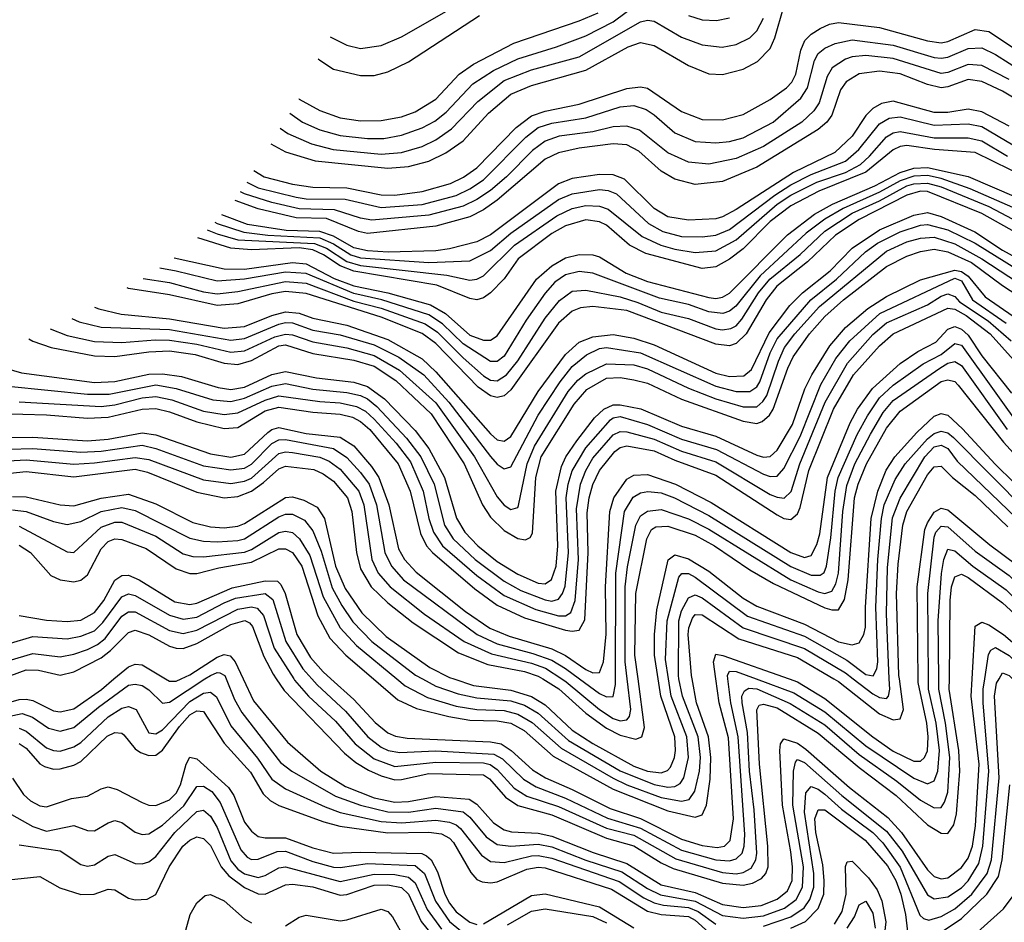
# Model space of a CAD drawing. Header units: inches. Extents: x 990535 to 1117859, y 769386 to 892122.
# Tile 273 of 656: x 1022511 to 1025395, y 879288 to 881930. Entities that reach past the tile are written whole.
import ezdxf

# ---------------------------------------------------------------- set-up
doc = ezdxf.new("R2010")
doc.units = ezdxf.units.IN
doc.header["$MEASUREMENT"] = 0
doc.layers.add('B0827', color=7, linetype='Continuous')
doc.layers.add('B0828', color=7, linetype='Continuous')

msp = doc.modelspace()

# ---------------------------------------------------------------- linework, layer by layer
at = {"layer": 'B0827', "color": 5}
for points, elevation in [([(1022241.9, 880000), (1022244.7, 879990), (1022270.3, 879950.3), (1022291.9, 879931.9), (1022330, 879913), (1022370, 879905.6), (1022393.4, 879906.6), (1022510, 879939.3), (1022530, 879941.1), (1022550, 879937.1), (1022610, 879907), (1022630, 879903.2), (1022670, 879912.1), (1022750.5, 879969.5), (1022787.1, 880000)], 3780), ([(1022390, 879871.3), (1022518.3, 879898.3), (1022548.5, 879888.5), (1022596, 879856), (1022630, 879846.9), (1022670, 879857.8), (1022742.4, 879917.6), (1022830, 879981.3), (1022850, 879985.1), (1022870, 879981.2), (1022890, 879968.4), (1022930, 879928.7), (1022950, 879932.4), (1023053.9, 880000)], 3760), ([(1022938.7, 880000), (1022950, 879993.2), (1022970, 879993.5), (1022984.2, 880000)], 3780), ([(1023115.8, 880000), (1023140.2, 879940.2), (1023161.7, 879901.7), (1023275.5, 879755.5), (1023308.5, 879730), (1023436.6, 879656.6), (1023509.5, 879630), (1023590, 879611), (1023650, 879609.6), (1023730, 879622.1), (1023810, 879610.9), (1023830, 879595.4), (1023878.1, 879538.1), (1023910, 879515.2), (1023950, 879510), (1024030, 879516.4), (1024070, 879508.7), (1024170, 879469.1), (1024275.2, 879435.2), (1024350, 879386.4), (1024388, 879368), (1024489.8, 879349.8), (1024570, 879307.3), (1024630, 879299.3), (1024690, 879306.7), (1024751.1, 879328.9), (1024785.6, 879354.4), (1024804.4, 879390), (1024807.2, 879450), (1024776.3, 879630), (1024778.1, 879730), (1024783.3, 879756.7), (1024790, 879764.1), (1024810, 879755.2), (1024919.1, 879659.1), (1025050, 879554.8), (1025095.8, 879495.8), (1025170, 879367.7), (1025190, 879355.8), (1025230, 879362.4), (1025270, 879388.8), (1025290, 879409.2), (1025320.7, 879459.3), (1025332.8, 879510), (1025350.4, 879730), (1025333.2, 879930), (1025333.5, 879970), (1025338.1, 880000)], 3760), ([(1023165.7, 880000), (1023196.1, 879936.1), (1023295.3, 879815.3), (1023393.2, 879730), (1023465.5, 879685.5), (1023550, 879651.8), (1023610, 879639.1), (1023650, 879640.8), (1023730, 879656.3), (1023827.6, 879647.6), (1023850, 879633.2), (1023899.2, 879579.2), (1023930, 879558.4), (1023952.3, 879552.3), (1024030, 879548.4), (1024070, 879539.9), (1024191.5, 879491.5), (1024290, 879459.7), (1024390, 879397.3), (1024490, 879375.2), (1024570, 879339.5), (1024630, 879330.7), (1024682.8, 879337.2), (1024730, 879355.2), (1024760.1, 879379.9), (1024773.7, 879410), (1024775.1, 879450), (1024770, 879493.5), (1024745.2, 879630), (1024737.6, 879790), (1024739.4, 879810), (1024750, 879824.7), (1024790, 879811.8), (1024814.3, 879794.3), (1024942.2, 879682.2), (1025054.1, 879594.1), (1025094.7, 879550), (1025170, 879441), (1025190, 879422.1), (1025210, 879414.4), (1025230, 879417.3), (1025270, 879447.8), (1025290, 879474.9), (1025302.3, 879510), (1025311.1, 879570), (1025321.4, 879750), (1025298.6, 879950), (1025301.4, 880000)], 3780), ([(1023262.8, 880000), (1023286.1, 879966.1), (1023462.8, 879782.8), (1023495.6, 879755.6), (1023532.8, 879732.8), (1023570, 879716), (1023610, 879705), (1023630, 879705.1), (1023710, 879722.7), (1023870, 879719.4), (1023887.5, 879707.5), (1023934.3, 879654.3), (1023970, 879629.2), (1024070, 879601.7), (1024230, 879533.9), (1024310, 879511.7), (1024390, 879461.7), (1024425.5, 879445.5), (1024570, 879402.3), (1024630, 879395.8), (1024657.9, 879402.1), (1024684.2, 879415.8), (1024697.2, 879430), (1024703.7, 879450), (1024702.5, 879510), (1024678, 879750), (1024670.5, 879909.5), (1024677.3, 879922.7), (1024690, 879926.1), (1024730, 879915.5), (1024850, 879841.1), (1024970, 879740.8), (1025079.1, 879659.1), (1025170, 879573.3), (1025210, 879548), (1025230, 879547.8), (1025247.2, 879572.8), (1025255.1, 879604.9), (1025264.9, 879730), (1025262.3, 879790), (1025234.3, 879970), (1025234.5, 880000)], 3820), ([(1023314.1, 880000), (1023316.4, 879996.4), (1023357.4, 879950), (1023436.1, 879876.1), (1023493.8, 879810), (1023550, 879766.2), (1023610, 879744), (1023730, 879756.4), (1023870, 879753.9), (1023889.3, 879749.3), (1023910, 879734.4), (1023960.1, 879680.1), (1023996.8, 879656.8), (1024090, 879626.5), (1024230, 879563.1), (1024310, 879542.5), (1024433.2, 879473.2), (1024570, 879433.8), (1024610, 879429.9), (1024630, 879433.2), (1024653.8, 879446.2), (1024667.9, 879470), (1024670.3, 879490), (1024662.9, 879617.1), (1024648.7, 879730), (1024643.5, 879843.5), (1024627.4, 879930), (1024626.9, 879950), (1024634.4, 879965.6), (1024647.2, 879972.8), (1024670, 879970.6), (1024768.3, 879928.3), (1024870, 879865.2), (1024970, 879779), (1025080.6, 879700.6), (1025150, 879645.3), (1025190, 879622.8), (1025210, 879623.9), (1025220.6, 879639.4), (1025230, 879668.1), (1025236.2, 879770), (1025223.5, 879870), (1025203.5, 879970), (1025203.2, 880000)], 3840), ([(1023366.9, 880000), (1023382.4, 879982.4), (1023465.8, 879905.8), (1023530.7, 879830.7), (1023570, 879800.5), (1023590.9, 879790.9), (1023625, 879785), (1023730, 879789.4), (1023899.9, 879779.9), (1023925.7, 879765.7), (1023986.6, 879706.6), (1024024.2, 879684.2), (1024110, 879651.4), (1024232.8, 879592.8), (1024330, 879563.2), (1024450, 879498.3), (1024550, 879470.2), (1024590, 879467.2), (1024610, 879473), (1024627.6, 879490), (1024633.5, 879510), (1024635.3, 879544.7), (1024615.8, 879830), (1024594.1, 879930), (1024585.4, 880000)], 3860), ([(1023423.1, 880000), (1023490, 879939.9), (1023552.1, 879872.1), (1023590, 879841.8), (1023612.3, 879832.3), (1023646.4, 879826.4), (1023890, 879815.5), (1023921.5, 879810), (1023950.7, 879790.7), (1024013.6, 879733.6), (1024051.3, 879710), (1024130, 879676.2), (1024240.5, 879620.5), (1024330, 879591.1), (1024450, 879531.1), (1024510, 879512.3), (1024553.9, 879506.1), (1024575.5, 879510), (1024592.6, 879527.4), (1024602.1, 879590), (1024587.7, 879827.7), (1024560, 879930), (1024550.4, 880000)], 3880), ([(1023548, 880000), (1023619.1, 879939.1), (1023673.2, 879913.2), (1023768.4, 879890), (1023830, 879879.1), (1023910, 879877.1), (1023950.3, 879870.3), (1023988.6, 879848.6), (1024074.1, 879774.1), (1024250, 879677.7), (1024410, 879613.7), (1024490, 879595.7), (1024510, 879602.2), (1024523.4, 879630), (1024533.9, 879706.1), (1024535.7, 879770), (1024529.2, 879830), (1024493.4, 879930), (1024480.6, 880000)], 3920), ([(1023616, 880000), (1023640.1, 879980.1), (1023705.9, 879945.9), (1023790, 879920.7), (1023850, 879910.4), (1023930, 879907.3), (1023970, 879897.2), (1024012.1, 879872.1), (1024096.9, 879796.9), (1024249.7, 879709.7), (1024290, 879689.9), (1024390, 879653.2), (1024450, 879641.7), (1024472.5, 879647.5), (1024488.7, 879671.3), (1024502.2, 879730), (1024505.1, 879770), (1024498.5, 879830), (1024452.4, 879950), (1024442.5, 880000)], 3940), ([(1023691, 880000), (1023730, 879978.8), (1023796, 879956), (1023850, 879944.4), (1023950, 879936), (1023990, 879923.4), (1024030, 879899.7), (1024119.3, 879819.3), (1024270, 879731.2), (1024370, 879691.2), (1024410, 879683.1), (1024430, 879684.9), (1024445.8, 879694.2), (1024456.4, 879710), (1024470.5, 879770), (1024465.7, 879830), (1024419.9, 879950), (1024412, 880000)], 3960), ([(1023782.5, 880000), (1023841, 879981), (1023950, 879967.2), (1024010, 879948.8), (1024050, 879924.4), (1024130, 879849.8), (1024190.5, 879810.5), (1024310, 879744.7), (1024349.9, 879730.1), (1024390, 879725.4), (1024408.4, 879731.6), (1024417.9, 879742.1), (1024429.7, 879770), (1024432.6, 879790), (1024430, 879830), (1024389.4, 879950), (1024381.5, 880000)], 3980), ([(1024043.3, 880000), (1024090.8, 879970.8), (1024170, 879899.4), (1024230, 879856), (1024270, 879834.9), (1024316.1, 879823.9), (1024333.6, 879830), (1024341.9, 879858.1), (1024322.5, 880000)], 4020), ([(1024099.3, 880000), (1024111.9, 879991.9), (1024210, 879910.7), (1024250, 879884.6), (1024270, 879877.1), (1024290, 879880.3), (1024297.2, 879890), (1024301.3, 879910), (1024290.9, 880000)], 4040), ([(1024151.5, 880000), (1024210, 879956.9), (1024230, 879947.4), (1024250, 879948.2), (1024256.4, 879983.6), (1024256.5, 880000)], 4060), ([(1024668.8, 880000), (1024779.3, 879959.3), (1024870, 879903.5), (1024990, 879803.8), (1025130, 879709.6), (1025170, 879693.2), (1025190, 879701.4), (1025200.4, 879730), (1025205.2, 879790), (1025196.1, 879870), (1025173.6, 879970), (1025173.3, 880000)], 3860), ([(1024690, 879276.7), (1024770, 879303.2), (1024808.7, 879330), (1024825.8, 879354.2), (1024837, 879390), (1024837.7, 879430), (1024810.1, 879609.9), (1024813.9, 879666.1), (1024830, 879685.5), (1024850, 879677.6), (1024870, 879662.3), (1024918.4, 879618.4), (1025010, 879550.2), (1025039.9, 879519.9), (1025090, 879448.5), (1025148.2, 879308.2), (1025159.1, 879299.1), (1025174.2, 879294.2), (1025210, 879304.3), (1025250, 879327.3), (1025300.5, 879370), (1025345.2, 879430), (1025358.1, 879470), (1025380.7, 879710), (1025366.6, 879950), (1025372.9, 879987.1), (1025380.1, 880000)], 3740), ([(1024765.4, 880000), (1024790, 879991.3), (1024870, 879942.5), (1025009.8, 879830), (1025070, 879788.6), (1025130, 879759.2), (1025150, 879758.8), (1025161.6, 879770), (1025170.1, 879789.9), (1025172.3, 879830), (1025168.5, 879870), (1025142.6, 879990), (1025142.6, 880000)], 3880), ([(1024896.4, 880000), (1024910, 879992), (1025030, 879898.2), (1025070, 879879.9), (1025090, 879883.4), (1025099.9, 879910), (1025088, 880000)], 3920), ([(1024953, 880000), (1025010, 879956.3), (1025030, 879945.2), (1025050, 879942.7), (1025055.9, 879950), (1025059.8, 879970), (1025058.5, 880000)], 3940), ([(1022510, 879856), (1022530, 879847.5), (1022590, 879797.9), (1022610, 879790.4), (1022630, 879788.9), (1022670, 879801), (1022690, 879813.7), (1022770, 879889.2), (1022810, 879914.7), (1022830, 879918.8), (1022852.3, 879910), (1022890, 879842), (1022910, 879838.8), (1022930, 879851), (1023010, 879934), (1023050, 879958.2), (1023070, 879961.4), (1023087.3, 879947.3), (1023130, 879862.2), (1023208.1, 879768.1), (1023250, 879706.9), (1023290, 879678.4), (1023405.7, 879625.7), (1023450, 879609), (1023570, 879582.2), (1023630, 879578.4), (1023730, 879586.9), (1023770, 879580.5), (1023790, 879573.1), (1023802.4, 879562.4), (1023863.7, 879483.7), (1023890, 879465.1), (1023930, 879463), (1024010, 879482.3), (1024030, 879483.3), (1024070, 879475.7), (1024267.1, 879407.1), (1024339.1, 879359.1), (1024370, 879344.3), (1024397.5, 879337.5), (1024470, 879330.9), (1024499, 879319), (1024550, 879282.5)], 3740), ([(1022510, 879811.2), (1022530, 879797.5), (1022570, 879751.9), (1022583.6, 879743.6), (1022610, 879735.9), (1022630, 879736.5), (1022670, 879747.1), (1022690, 879758.7), (1022767.9, 879832.1), (1022790, 879843), (1022810, 879841.2), (1022816.4, 879836.4), (1022850, 879795.7), (1022865, 879785), (1022890, 879775.7), (1022910, 879776.7), (1022930, 879791.3), (1022979.2, 879860.8), (1023010, 879894.9), (1023030, 879906.3), (1023050, 879904.5), (1023110, 879811.6), (1023186.9, 879726.9), (1023224.1, 879664.1), (1023244.5, 879644.5), (1023270, 879629.2), (1023401.7, 879581.7), (1023449.2, 879569.2), (1023590, 879549), (1023710, 879551.3), (1023746.6, 879546.6), (1023770, 879533.9), (1023781.5, 879521.5), (1023832.9, 879432.9), (1023850, 879413.3), (1023865.6, 879405.6), (1023890, 879402.9), (1023910, 879406.5), (1023997, 879443), (1024030, 879448.6), (1024050, 879446.7), (1024244.5, 879384.5), (1024350, 879320.4), (1024390, 879310), (1024470, 879304.5), (1024490, 879294), (1024530, 879258.2)], 3720), ([(1022490, 879709), (1022522, 879662), (1022543, 879643), (1022570, 879628.3), (1022590, 879625.1), (1022662.7, 879650), (1022710, 879656.4), (1022750, 879678.7), (1022770, 879684), (1022796.4, 879676.4), (1022870, 879637.9), (1022890, 879630.6), (1022910, 879629.7), (1022950, 879646), (1022970, 879665.3), (1022982.3, 879690), (1022998.6, 879750), (1023010, 879771.1), (1023030, 879765.6), (1023122.6, 879682.6), (1023138.4, 879658.4), (1023170, 879580.7), (1023190, 879554.5), (1023210, 879539), (1023230, 879534.8), (1023290, 879535.3), (1023370, 879505.3), (1023430, 879490), (1023510, 879493.1), (1023688.8, 879488.8), (1023702.6, 879482.6), (1023716.9, 879470), (1023735.2, 879435.2), (1023756.2, 879370), (1023770, 879343.9), (1023790, 879318.4), (1023830, 879287.8), (1023850, 879281.4)], 3680), ([(1022433.1, 879633.1), (1022550, 879568.2), (1022590, 879554.4), (1022670, 879571.1), (1022710, 879556.4), (1022730, 879555), (1022770, 879578.8), (1022790, 879585.1), (1022810, 879580.1), (1022850, 879551.5), (1022870, 879544.9), (1022890, 879547), (1022930, 879571.9), (1022991.6, 879628.4), (1023030, 879685.2), (1023050, 879686.5), (1023074.4, 879670), (1023098.1, 879638.1), (1023159.5, 879499.5), (1023177.9, 879477.9), (1023190, 879471.4), (1023210, 879472.7), (1023265.2, 879494.8), (1023290, 879496.2), (1023370, 879466), (1023430, 879449.2), (1023450, 879447.8), (1023530, 879459.9), (1023670, 879454.1), (1023697.4, 879430), (1023729.4, 879349.4), (1023770, 879290.1), (1023830, 879240.7)], 3660), ([(1025190, 879244.9), (1025270, 879298.8), (1025344.1, 879370), (1025378, 879422), (1025389.4, 879470), (1025411.7, 879690)], 3720), ([(1022510, 879514.6), (1022630, 879496.7), (1022690, 879456.9), (1022710, 879452), (1022730, 879455.7), (1022770, 879480.8), (1022790, 879485.8), (1022850, 879459.4), (1022870, 879458.3), (1022890, 879464.4), (1022910, 879480.1), (1022965.3, 879550), (1023030, 879612.3), (1023050, 879616.1), (1023070, 879597.8), (1023090, 879564.8), (1023130, 879467.9), (1023150, 879443), (1023170, 879429.2), (1023210, 879418.9), (1023230, 879424.8), (1023270, 879447.2), (1023290, 879449.5), (1023450, 879407.2), (1023550, 879428.9), (1023610, 879427.1), (1023650, 879419.7), (1023670, 879403.3), (1023704.9, 879324.9), (1023747, 879267)], 3640), ([(1024770, 879270.5), (1024812.7, 879290), (1024850, 879328.3), (1024866.4, 879370), (1024868.2, 879410), (1024863.8, 879456.2), (1024843.1, 879550), (1024840.1, 879590), (1024850, 879616.8), (1024870, 879616.5), (1024987.6, 879527.7), (1025053.2, 879453.2), (1025077.7, 879410), (1025092.6, 879370), (1025106.3, 879310), (1025114.8, 879234.8)], 3720), ([(1022470, 879410.6), (1022570, 879421.7), (1022628.9, 879388.9), (1022690, 879368.6), (1022729.6, 879370.4), (1022770, 879384.3), (1022790, 879382.5), (1022830, 879357.9), (1022850, 879353.4), (1022884.4, 879355.6), (1022910, 879368.8), (1022949.4, 879450), (1022989.6, 879510), (1023010, 879528.4), (1023030, 879537.5), (1023050, 879532.6), (1023070, 879512.6), (1023101.7, 879450), (1023123.7, 879423.7), (1023170, 879389), (1023210, 879370.5), (1023230.8, 879370), (1023290, 879396.8), (1023310, 879399.6), (1023370, 879391.3), (1023450, 879367.3), (1023470, 879368.9), (1023550, 879396), (1023590, 879397.5), (1023629.7, 879389.7), (1023649.7, 879369.7), (1023687.1, 879290), (1023724.1, 879244.1)], 3620), ([(1024898.2, 879281.8), (1024920.7, 879319.3), (1024931.9, 879370), (1024930, 879450.7), (1024935.5, 879464.5), (1024950, 879466.4), (1024997.5, 879417.5), (1025022.8, 879382.8), (1025036.4, 879350), (1025048.6, 879288.6), (1025041.8, 879230)], 3680), ([(1022977.6, 879190), (1023011.1, 879310), (1023030, 879344.4), (1023054.4, 879365.6), (1023070, 879368.7), (1023110, 879350.8), (1023170, 879298.2), (1023190, 879286.2)], 3580), ([(1023870, 879283.2), (1024010, 879366.4), (1024050, 879371.3), (1024210, 879332.7), (1024310, 879271.7)], 3680), ([(1025290, 879234.2), (1025393, 879327), (1025435.9, 879384.1)], 3680), ([(1024935.1, 879270), (1024956.4, 879303.6), (1024970, 879338.9), (1024990, 879349.4), (1025010, 879314.3), (1025017, 879270)], 3660), ([(1023290, 879276.9), (1023330, 879302.8), (1023350, 879308.8), (1023450, 879291.9), (1023470, 879294.5), (1023570, 879325.9), (1023590, 879319.4), (1023603.4, 879303.4), (1023639.4, 879239.4)], 3580), ([(1023940.3, 879279.7), (1024010, 879319.9), (1024050, 879326.9), (1024190, 879304.3), (1024230, 879285.8)], 3660)]:
    msp.add_lwpolyline(points, dxfattribs=dict(at, elevation=elevation))
at = {"layer": 'B0828', "color": 5}
for points, elevation in [([(1023302.2, 881656.4), (1023339.4, 881630), (1023390, 881607.1), (1023450, 881591), (1023530, 881581.7), (1023577.9, 881582.1), (1023630, 881591.4), (1023690, 881612.7), (1023727.1, 881632.9), (1023760.7, 881659.3), (1023838.3, 881741.7), (1023898.7, 881781.3), (1023970, 881815.6), (1024083.4, 881850), (1024170, 881882.1), (1024250, 881923.1), (1024330, 881982.8)], 4660), ([(1023420.5, 881879.4), (1023470, 881855.1), (1023510, 881845.3), (1023570, 881854.3), (1023630, 881879.4), (1023830, 881994.6)], 4740), ([(1023246.5, 881566.8), (1023290, 881542.6), (1023376.6, 881516.6), (1023590, 881494.9), (1023650, 881499.9), (1023710, 881515.8), (1023759.8, 881540.2), (1023810, 881575), (1023884.1, 881655.9), (1023950, 881711.9), (1024010, 881736.9), (1024170, 881782), (1024293.3, 881850), (1024330, 881862.9), (1024370, 881854.2), (1024470, 881795.3), (1024530, 881771.2), (1024570, 881769.7), (1024630, 881785.3), (1024672.6, 881807.4), (1024710, 881845.1), (1024723.4, 881876.6), (1024750, 881968.4)], 4620), ([(1023274.6, 881612), (1023296.7, 881596.7), (1023366, 881566), (1023429.5, 881549.5), (1023570, 881535.6), (1023630, 881540.9), (1023690, 881558.2), (1023730, 881577.9), (1023776.3, 881610), (1023853, 881690), (1023930, 881751.3), (1024010, 881783.4), (1024150, 881821.3), (1024330, 881923.1), (1024350, 881928.1), (1024370, 881925.7), (1024450, 881878.4), (1024510, 881856.2), (1024569.3, 881849.3), (1024610, 881856.8), (1024650, 881876.9), (1024670, 881897), (1024690, 881933.8)], 4640), ([(1023328.6, 881698.7), (1023330, 881697.4), (1023390, 881663.7), (1023450, 881642.6), (1023510, 881634), (1023570, 881634.7), (1023630, 881645.6), (1023670, 881659.6), (1023730, 881696.6), (1023798.7, 881770), (1023840.2, 881799.8), (1023958.7, 881861.3), (1024150, 881926), (1024205.7, 881950)], 4680), ([(1023385.7, 881815.2), (1023390, 881811.3), (1023430, 881785.3), (1023510, 881765.9), (1023550, 881766.7), (1023590, 881776.6), (1023650, 881806.4), (1023858.1, 881941.9)], 4720), ([(1024470, 881941.9), (1024510, 881929.3), (1024552.5, 881927.5), (1024590, 881934.7)], 4660), ([(1023197.4, 881488), (1023227.5, 881470), (1023310, 881448.2), (1023370, 881439.6), (1023470, 881437.8), (1023570, 881416.9), (1023610, 881416.5), (1023690, 881426.4), (1023773.3, 881450), (1023811, 881469), (1023850, 881496), (1023965.7, 881614.3), (1024010, 881648.2), (1024050, 881662.2), (1024150, 881682), (1024290, 881728.6), (1024330, 881733.3), (1024350, 881729.2), (1024450, 881660.6), (1024510, 881637.7), (1024570, 881636.5), (1024630, 881652.2), (1024710, 881696.4), (1024757, 881730), (1024772.7, 881747.3), (1024784.5, 881770), (1024799.7, 881840.3), (1024811.3, 881868.7), (1024830, 881887.6), (1024856, 881904), (1024883.5, 881916.5), (1024910, 881921.1), (1025030, 881906.7), (1025170, 881868.1), (1025210, 881862), (1025230, 881865.4), (1025310, 881901.4), (1025350, 881895.4), (1025490, 881802.8)], 4580), ([(1023176.5, 881454.5), (1023210, 881437.6), (1023321.4, 881410), (1023350, 881405.8), (1023464.6, 881404.6), (1023570, 881379.9), (1023690, 881389), (1023790, 881415.2), (1023830, 881434.5), (1023870, 881460.9), (1023993.8, 881586.2), (1024030, 881613.7), (1024070, 881626.9), (1024170, 881642), (1024270, 881675.1), (1024310, 881678.7), (1024346.7, 881666.7), (1024370, 881651.5), (1024430, 881598.2), (1024490, 881573.1), (1024550, 881568.8), (1024590, 881573.4), (1024630, 881584.2), (1024718.1, 881630), (1024799.7, 881700.3), (1024819.3, 881730), (1024839.4, 881810), (1024850, 881830.9), (1024870, 881846), (1024900.3, 881859.7), (1024950, 881870.3), (1025070, 881855.6), (1025190, 881819.4), (1025210, 881817.3), (1025230, 881820.5), (1025290, 881845), (1025330, 881846.9), (1025370, 881828.2), (1025490, 881752.1)], 4560), ([(1025410, 881754.5), (1025330, 881795.4), (1025290, 881798.4), (1025230, 881775), (1025210, 881772.1), (1025070, 881816.2), (1024990, 881824.9), (1024950, 881821.2), (1024930, 881814.3), (1024891.5, 881788.5), (1024876.8, 881763.2), (1024853.4, 881686.6), (1024837, 881663), (1024802.2, 881630), (1024690, 881558.1), (1024610, 881523.5), (1024530, 881506.8), (1024470, 881512.4), (1024410, 881539.6), (1024326.8, 881606.8), (1024290, 881618.5), (1024250, 881616.4), (1024190, 881601.3), (1024091.3, 881588.7), (1024050, 881574.2), (1024013.2, 881546.8), (1023937.1, 881470), (1023890.2, 881430), (1023850, 881403), (1023810, 881383.6), (1023710, 881357.1), (1023543.1, 881343.1), (1023510, 881348.9), (1023433.1, 881373.1), (1023330, 881376.4), (1023250, 881394.8), (1023170, 881419.5), (1023158.1, 881425.5)], 4540), ([(1025470, 881672.5), (1025390, 881720.3), (1025330, 881748.5), (1025290, 881754.7), (1025230, 881733.2), (1025210, 881730.4), (1025170, 881740.1), (1025090, 881771.6), (1025030, 881779.2), (1024970, 881770.9), (1024932.2, 881747.8), (1024915.7, 881724.3), (1024889.7, 881650), (1024875.3, 881630), (1024850, 881608.2), (1024670, 881497.9), (1024570, 881455.8), (1024490, 881447.3), (1024430, 881463.1), (1024390, 881486.7), (1024325.1, 881545.1), (1024290, 881563.6), (1024250, 881566.2), (1024150, 881553.8), (1024090, 881540.2), (1024050, 881521), (1023910, 881401.7), (1023870, 881372.8), (1023830, 881352.6), (1023730, 881325.4), (1023530, 881304.2), (1023504, 881310), (1023410, 881347.7), (1023321.6, 881350), (1023210, 881375.8), (1023142.2, 881400.3)], 4520), ([(1025410, 881618.4), (1025330, 881659.6), (1025290, 881667.9), (1025230, 881657.8), (1025190, 881658.5), (1025070, 881691.2), (1025035.3, 881684.7), (1025009.8, 881670.2), (1024990, 881648.9), (1024950, 881589.1), (1024899, 881541), (1024777.6, 881482.4), (1024610, 881374), (1024570, 881352.3), (1024550, 881346.4), (1024470, 881343), (1024410, 881352.8), (1024370, 881376.7), (1024282.8, 881462.8), (1024250, 881475.9), (1024210, 881476.4), (1024130, 881464.4), (1024090, 881449.1), (1023890, 881299.9), (1023850, 881279.5), (1023770, 881258.7), (1023730, 881253.3), (1023590.4, 881249.6), (1023530, 881252.8), (1023490, 881262.1), (1023430, 881295.6), (1023390, 881310.1), (1023292.3, 881312.3), (1023179, 881330), (1023103.3, 881358.1)], 4480), ([(1023082.6, 881336.6), (1023090, 881333.2), (1023167.8, 881307.8), (1023238.6, 881298.6), (1023390, 881290.8), (1023430, 881273.5), (1023481.5, 881241.5), (1023510, 881232.8), (1023710, 881218.5), (1023830, 881223.6), (1023890, 881253.7), (1023950, 881304.7), (1024090, 881403), (1024130, 881420.4), (1024210, 881433), (1024235.2, 881430), (1024259.8, 881419.8), (1024353.5, 881333.5), (1024394.8, 881310), (1024450, 881295.2), (1024510, 881294.3), (1024550, 881299.2), (1024590, 881316), (1024723.5, 881416.5), (1024770, 881446), (1024830, 881476.4), (1024930, 881515.7), (1024969.2, 881550), (1025030, 881625.1), (1025058.2, 881641.8), (1025090, 881645.3), (1025190, 881621), (1025290, 881625.1), (1025330, 881616.9), (1025490, 881522.9)], 4460), ([(1023060, 881314.3), (1023090, 881302.5), (1023150, 881285.4), (1023374.7, 881274.7), (1023410, 881261.3), (1023470, 881222.1), (1023510, 881210.5), (1023762, 881182), (1023830, 881167.1), (1023850, 881169.8), (1023870, 881179.7), (1023960.8, 881270), (1024084.3, 881355.7), (1024130, 881377.5), (1024170, 881385.9), (1024210, 881384.2), (1024235.5, 881375.5), (1024334.7, 881294.7), (1024389.6, 881269.6), (1024430, 881257.8), (1024490, 881248.1), (1024550, 881253.5), (1024610, 881285.7), (1024730, 881389.7), (1024770, 881416.2), (1024846.2, 881453.8), (1024930, 881482.8), (1024974, 881506), (1025000.8, 881530), (1025050, 881586.7), (1025070, 881598.3), (1025090, 881602.1), (1025190, 881584.1), (1025290, 881583.5), (1025330, 881574.8), (1025404.4, 881530)], 4440), ([(1025465.1, 881465.1), (1025310, 881541.3), (1025190.5, 881549.5), (1025110, 881561.4), (1025090, 881558.9), (1025070, 881548.3), (1024990, 881483), (1024852.1, 881427.9), (1024770, 881385.2), (1024710, 881338.7), (1024630, 881258.6), (1024590, 881228.3), (1024550, 881206.1), (1024510, 881201.8), (1024344.9, 881244.9), (1024297.1, 881270), (1024230, 881327.9), (1024210, 881337.8), (1024170, 881343.4), (1024110, 881326.7), (1024070, 881304.1), (1023971.7, 881230), (1023930, 881171.4), (1023890, 881130.1), (1023870, 881115.1), (1023850, 881109.7), (1023830, 881113.1), (1023732.7, 881152.7), (1023490, 881193.2), (1023450, 881209.1), (1023401.6, 881241.6), (1023370, 881255.6), (1023330, 881261.9), (1023190, 881256.3), (1023130, 881260.6), (1023033.2, 881291.4)], 4420), ([(1022964, 881232.3), (1023110, 881200.3), (1023170, 881199.4), (1023310, 881219.4), (1023350, 881214.9), (1023432.5, 881172.5), (1023490, 881150.8), (1023589.7, 881129.7), (1023715, 881095), (1023758.9, 881070), (1023830, 881006.7), (1023870, 880991.3), (1023890, 880992), (1023910, 881004.1), (1024025.2, 881170), (1024070, 881208.8), (1024110, 881232.7), (1024150, 881242.3), (1024190, 881241.6), (1024210, 881235.4), (1024288, 881188), (1024350, 881163.6), (1024530, 881116.8), (1024550, 881113.9), (1024570, 881117.2), (1024590.4, 881129.6), (1024760.5, 881299.5), (1024839.7, 881360.3), (1024892.3, 881390), (1025016.6, 881443.4), (1025090, 881482.8), (1025130, 881495.2), (1025170, 881497.3), (1025290, 881470.6), (1025430, 881410.4)], 4380), ([(1025419.9, 881379.9), (1025295, 881434.9), (1025210, 881464.9), (1025170, 881473.8), (1025130, 881471.2), (1025090, 881458.1), (1025030, 881424.9), (1024922.9, 881377.1), (1024870, 881346.1), (1024815.1, 881304.9), (1024680.3, 881179.7), (1024608.5, 881091.5), (1024590, 881076.1), (1024570.5, 881069.5), (1024530, 881074.4), (1024470, 881096.3), (1024385.5, 881114.5), (1024190, 881188.1), (1024150, 881192.8), (1024110, 881182.7), (1024078.9, 881161.1), (1024050.6, 881129.4), (1023994.8, 881050), (1023930, 880944.6), (1023910, 880929.4), (1023890, 880929.5), (1023810, 880980.7), (1023750, 881039.2), (1023710, 881065.7), (1023572.3, 881110), (1023490, 881128.3), (1023350, 881187.2), (1023290, 881191), (1023170, 881169.9), (1023090, 881164.3), (1022970, 881193.4), (1022921.3, 881202.1)], 4360), ([(1022872.7, 881172.6), (1022950, 881160.3), (1023050, 881133.2), (1023090, 881127.3), (1023150, 881134.2), (1023290, 881163.2), (1023350, 881158.4), (1023490, 881105.5), (1023570, 881085.7), (1023699, 881039), (1023734.8, 881014.8), (1023810, 880940), (1023870, 880886.9), (1023890, 880875), (1023910, 880872.9), (1023937.3, 880890), (1023970, 880931.4), (1024050, 881056.4), (1024092.6, 881107.4), (1024130, 881135.1), (1024170, 881137.8), (1024270, 881118), (1024322.1, 881102), (1024390, 881073.5), (1024470, 881055.5), (1024550, 881024.6), (1024570, 881021.6), (1024594.5, 881025.5), (1024610, 881033.3), (1024627, 881053), (1024675.4, 881130), (1024708.6, 881170), (1024797.2, 881242.8), (1024869.6, 881310.4), (1024950, 881362.9), (1025030, 881399.3), (1025110, 881443.1), (1025130.5, 881449.5), (1025170, 881451.2), (1025210, 881440.2), (1025350, 881382.6), (1025488.4, 881310)], 4340), ([(1025570, 881227.9), (1025330, 881362.4), (1025170, 881426.8), (1025150, 881427.9), (1025110, 881416.4), (1024970, 881344.6), (1024901.4, 881298.6), (1024819.3, 881220.7), (1024729.1, 881150), (1024697.9, 881110), (1024639.2, 881010), (1024610, 880981.4), (1024590, 880975.4), (1024550, 880979.8), (1024290, 881078.7), (1024190, 881090.3), (1024153.5, 881086.5), (1024130, 881076.1), (1024090, 881041.1), (1023950, 880846.2), (1023930, 880828.4), (1023910, 880823.7), (1023890, 880828.9), (1023853.8, 880853.8), (1023730, 880981.8), (1023690, 881011.4), (1023570, 881059.4), (1023350, 881128.1), (1023290, 881134), (1023250, 881127.1), (1023150, 881098.1), (1023090, 881092.8), (1022950, 881123.9), (1022830, 881143.2), (1022826.5, 881144.6)], 4320), ([(1022730.8, 881087.8), (1022742.9, 881082.9), (1022808.2, 881068.2), (1022950, 881054.5), (1023110, 881026.5), (1023170, 881031.9), (1023250, 881064.1), (1023290, 881074.8), (1023330, 881070.2), (1023370, 881055.6), (1023470, 881035.1), (1023590, 880993.4), (1023690, 880937), (1023730, 880898.7), (1023890, 880717.2), (1023910, 880700.2), (1023930, 880695.5), (1023950, 880710.1), (1024030, 880841.7), (1024110.1, 880949.9), (1024150, 880985.3), (1024190, 881001), (1024250, 881008.1), (1024310, 880997.4), (1024370, 880977.5), (1024550, 880895.2), (1024590, 880884.9), (1024632.6, 880887.4), (1024654.6, 880905.4), (1024706.7, 881013.3), (1024767.2, 881092.8), (1024804, 881130), (1024885.2, 881194.8), (1024950, 881260.9), (1025030, 881314.2), (1025130, 881357.4), (1025170, 881365), (1025210, 881353.3), (1025309.1, 881309.1), (1025390, 881255.5), (1025544.8, 881170)], 4280), ([(1022663.7, 881055.3), (1022685.5, 881045.5), (1022750, 881030), (1022950, 881022.4), (1023130, 880991.9), (1023170, 880996.6), (1023270, 881038.2), (1023290, 881043.4), (1023310, 881042), (1023370, 881021.2), (1023450, 881007.1), (1023550, 880977.8), (1023622, 880942), (1023694.6, 880890), (1023767.9, 880810), (1023890, 880651.4), (1023910, 880628.5), (1023930, 880614.5), (1023950, 880621.2), (1024030, 880772.3), (1024094.4, 880870), (1024130, 880914.5), (1024171.7, 880948.3), (1024210, 880967.1), (1024230, 880970.2), (1024330, 880954.7), (1024550, 880857.3), (1024610, 880841.3), (1024650, 880841.2), (1024670, 880855), (1024678.9, 880870), (1024710, 880954.5), (1024730, 880995.6), (1024829, 881110), (1024904.3, 881170), (1024988.6, 881250), (1025024.2, 881275.8), (1025090, 881308.4), (1025150, 881328), (1025170, 881330.2), (1025230, 881314.1), (1025310, 881275.2), (1025560.1, 881120.1)], 4260), ([(1022600.4, 881024.8), (1022650, 881004.9), (1022730, 880987.5), (1022810, 880984.4), (1022907.8, 880992.2), (1022950, 880991.3), (1023030, 880979.6), (1023130, 880956.5), (1023170, 880960.6), (1023258.5, 881001.5), (1023290, 881009.3), (1023310, 881006.9), (1023370, 880986.8), (1023470, 880968.7), (1023550, 880947.2), (1023623.9, 880903.9), (1023730, 880808.6), (1023843.8, 880650), (1023910, 880533.4), (1023930, 880508.8), (1023950, 880496.1), (1023970, 880502.2), (1023972.4, 880507.6), (1023997.6, 880630), (1024018.8, 880681.2), (1024118.2, 880841.8), (1024145.9, 880874.1), (1024170, 880893), (1024230, 880922.4), (1024310, 880919.6), (1024350, 880908.1), (1024470, 880850.9), (1024550, 880820.2), (1024630, 880796.9), (1024670, 880796.8), (1024688.4, 880811.6), (1024699.3, 880830), (1024733.6, 880930), (1024751.8, 880970), (1024781.7, 881010), (1024854.1, 881090), (1025050, 881252.6), (1025110, 881279.6), (1025150, 881290.4), (1025190, 881293.5), (1025250, 881273.8), (1025329.5, 881229.5), (1025570, 881073)], 4240), ([(1022537.7, 880995.5), (1022550, 880988.6), (1022603.2, 880970), (1022730, 880945.3), (1022790, 880944), (1022890, 880957.6), (1022950, 880959.9), (1023025.2, 880950), (1023110, 880924.2), (1023150, 880920.2), (1023190, 880931.7), (1023270, 880975.1), (1023290, 880978.1), (1023370, 880952.6), (1023490, 880932.9), (1023550, 880915.5), (1023613.3, 880873.3), (1023716.1, 880776.1), (1023813.4, 880630), (1023867.1, 880510), (1023890, 880473.3), (1023930, 880434.5), (1023970, 880410.7), (1023993.1, 880406.9), (1024006.4, 880413.6), (1024013.6, 880426.4), (1024022.9, 880590), (1024039.2, 880650), (1024135.3, 880804.7), (1024173, 880847), (1024230, 880880.2), (1024270, 880882.5), (1024310, 880875.9), (1024350, 880865.8), (1024450, 880818.5), (1024630, 880754.9), (1024670, 880747.6), (1024686.4, 880753.6), (1024707.9, 880772.1), (1024718.8, 880790), (1024761.1, 880910), (1024777.1, 880942.9), (1024824.6, 881010), (1024870, 881060.7), (1024924.6, 881110), (1025050, 881207.1), (1025110, 881237.4), (1025150, 881251.2), (1025190, 881258.2), (1025230, 881250.5), (1025299.4, 881219.4), (1025390, 881151.9), (1025550, 881047.2)], 4220), ([(1022470, 880910), (1022516.2, 880896.2), (1022730, 880867.4), (1022790, 880870.2), (1022890, 880891.8), (1022930, 880893.4), (1022984.8, 880884.8), (1023093, 880853), (1023130, 880847.1), (1023170, 880854.4), (1023250, 880891.1), (1023290, 880900.3), (1023381, 880881), (1023490, 880868.5), (1023530, 880856.4), (1023579.7, 880819.7), (1023670, 880727.2), (1023710, 880674.1), (1023755.6, 880590), (1023790.7, 880470.7), (1023815, 880430), (1023853.3, 880390), (1023910, 880343.9), (1023970, 880307.1), (1024030, 880280.7), (1024050, 880278.7), (1024069.1, 880290.9), (1024082.6, 880330), (1024087.5, 880390), (1024081.3, 880550), (1024097.9, 880622.1), (1024111.3, 880650), (1024143.3, 880696.7), (1024195.4, 880764.6), (1024222.1, 880790), (1024250, 880802.4), (1024270, 880802.8), (1024330.7, 880790.7), (1024450, 880739.4), (1024550, 880711), (1024670, 880655.4), (1024690, 880649.5), (1024710, 880651.3), (1024730, 880669.7), (1024775.2, 880744.8), (1024811.1, 880848.9), (1024831.2, 880890), (1024884.7, 880975.3), (1024930, 881028.6), (1024995.6, 881084.4), (1025050, 881119.4), (1025150, 881168.2), (1025250, 881197), (1025270, 881192.6), (1025290, 881178.8), (1025338.9, 881118.9), (1025421.7, 881061.7)], 4180), ([(1022477.3, 880857.3), (1022710, 880833.5), (1022773.6, 880833.6), (1022910, 880860.5), (1022970, 880850.1), (1023076.7, 880816.7), (1023130, 880812.5), (1023170, 880821.6), (1023250, 880857.3), (1023290, 880864.5), (1023370, 880848.2), (1023470, 880838.7), (1023510, 880829.3), (1023530, 880819.8), (1023557.3, 880797.3), (1023644.7, 880704.7), (1023686.5, 880650), (1023725.6, 880570), (1023755.9, 880450), (1023780.6, 880410), (1023845, 880350), (1023930, 880286), (1023979.3, 880259.3), (1024050, 880231.1), (1024070, 880227.9), (1024090, 880233.1), (1024101.6, 880250), (1024108.6, 880271.4), (1024118.8, 880370), (1024112.1, 880530), (1024117.8, 880570), (1024130, 880609.1), (1024170, 880676.7), (1024241.9, 880758.1), (1024250, 880764.4), (1024270, 880768.4), (1024350, 880745.1), (1024450, 880702), (1024552, 880672), (1024690, 880599.4), (1024710, 880592.4), (1024730, 880593.8), (1024750, 880615.6), (1024797.1, 880710), (1024857.7, 880862.3), (1024901.9, 880938.1), (1024942.8, 880990), (1025030.9, 881070), (1025250, 881172.9), (1025270, 881165.6), (1025302.3, 881110), (1025401.3, 881041.3)], 4160), ([(1022510, 880811.4), (1022750, 880797.7), (1022790, 880802.3), (1022870, 880822.6), (1022910, 880826.6), (1022957, 880817), (1023050, 880783.3), (1023110, 880774.3), (1023150, 880779), (1023230, 880815.8), (1023270, 880828.8), (1023390, 880812), (1023450, 880808.2), (1023497.8, 880797.8), (1023524.1, 880784.1), (1023550, 880760.2), (1023614.5, 880690), (1023655.8, 880635.8), (1023693.5, 880550), (1023710, 880470), (1023723, 880430), (1023749.3, 880389.3), (1023850, 880302.4), (1023930, 880244.2), (1024023.1, 880203.1), (1024090, 880184.2), (1024110, 880185), (1024125.5, 880194.5), (1024138.1, 880230), (1024148, 880350), (1024142.5, 880497.5), (1024154, 880570), (1024169.6, 880610), (1024190, 880645.9), (1024250, 880714.6), (1024270, 880724.3), (1024290, 880723.7), (1024370, 880702.3), (1024450, 880666.6), (1024550, 880635.5), (1024710, 880540.2), (1024730, 880531.7), (1024750.6, 880529.4), (1024771.4, 880548.6), (1024796.2, 880630), (1024870.3, 880810), (1024935.8, 880924.2), (1025010, 881007.9), (1025050, 881042), (1025170, 881094.8), (1025210, 881120.3), (1025230, 881127.6), (1025250, 881119.7), (1025264.2, 881104.2), (1025347.8, 881047.8), (1025415.5, 880990)], 4140), ([(1022450, 880777), (1022590, 880773), (1022710, 880763.6), (1022770, 880766.2), (1022870, 880789.4), (1022910, 880792), (1022950, 880781.9), (1023030, 880752.1), (1023110, 880732.6), (1023150, 880736.3), (1023230, 880784.3), (1023270, 880795.2), (1023370, 880780.6), (1023450, 880775.2), (1023486.6, 880766.6), (1023510, 880754), (1023536.5, 880730), (1023619.6, 880630), (1023654.8, 880550), (1023685.3, 880425.3), (1023703.1, 880390), (1023720, 880370), (1023844, 880264), (1023910, 880215.9), (1023990, 880179.3), (1024110, 880143.2), (1024130, 880139.6), (1024150, 880142.6), (1024166.6, 880173.4), (1024176.7, 880370), (1024173.6, 880486.4), (1024178.9, 880530), (1024190.4, 880569.6), (1024209.4, 880610), (1024254.3, 880665.7), (1024270, 880677.8), (1024290, 880682.1), (1024370, 880667.7), (1024430, 880639.9), (1024550, 880596), (1024730, 880480.7), (1024750, 880469.8), (1024770, 880466.7), (1024790, 880483.1), (1024797.9, 880502.1), (1024822.7, 880610), (1024895.1, 880790), (1024954.1, 880890), (1025030, 880975.2), (1025070, 881010.5), (1025230, 881085.5), (1025250, 881082), (1025283.9, 881063.9), (1025354, 881010), (1025456, 880896)], 4120), ([(1022425.9, 880705.9), (1022550, 880707.3), (1022710, 880697), (1022770, 880702.1), (1022870, 880720.4), (1022910, 880714.7), (1023070, 880659), (1023130, 880649.5), (1023170, 880657.8), (1023238.5, 880721.5), (1023250, 880730.4), (1023270, 880736), (1023350, 880718.2), (1023450, 880707.5), (1023490, 880681.9), (1023542, 880621.9), (1023563.4, 880590), (1023592.8, 880510), (1023621, 880381), (1023638, 880350), (1023672.5, 880312.5), (1023817.6, 880197.6), (1023888.8, 880148.8), (1023945, 880125), (1024070, 880087.9), (1024110, 880068.9), (1024170, 880027.5), (1024190, 880017.9), (1024210, 880018.7), (1024220.9, 880050), (1024229.4, 880130.6), (1024227.2, 880270), (1024239.8, 880490), (1024251.7, 880530), (1024290, 880584.5), (1024310, 880596.2), (1024350, 880598), (1024431.9, 880570), (1024536.8, 880516.8), (1024770, 880370), (1024810, 880355.7), (1024830, 880361.1), (1024846.6, 880393.4), (1024855.3, 880424.7), (1024877.7, 880590), (1024944.1, 880750), (1024965.8, 880790), (1025009.4, 880850.6), (1025090, 880923.5), (1025142, 880958), (1025194.7, 880985.3), (1025230, 881024.2), (1025250, 881031.6), (1025270, 881023.6), (1025290, 881006), (1025330, 880945.9), (1025416.3, 880836.3)], 4080), ([(1024256.5, 880000), (1024257.6, 880310), (1024282.4, 880490), (1024307.9, 880532.1), (1024330, 880545.1), (1024351.3, 880548.7), (1024390, 880544.5), (1024429.6, 880530), (1024530, 880478.6), (1024770, 880329), (1024830, 880303.6), (1024856.4, 880303.6), (1024868.2, 880311.8), (1024874.2, 880330), (1024887.1, 880412.9), (1024899.7, 880550), (1024908.9, 880590), (1024964.8, 880715.2), (1024994.2, 880770), (1025030, 880822.9), (1025070, 880859.7), (1025157.8, 880922.2), (1025210.5, 880950), (1025250, 880982.3), (1025270, 880976.5), (1025456.3, 880716.3)], 4060), ([(1024290.9, 880000), (1024285.2, 880050), (1024285.1, 880270), (1024292, 880328), (1024316.3, 880450), (1024330, 880477.2), (1024350, 880490.6), (1024390, 880495.6), (1024470, 880468.7), (1024530, 880438.8), (1024770.4, 880290), (1024850, 880255.4), (1024870, 880250.5), (1024890, 880256.7), (1024902.1, 880277.9), (1024909.4, 880310), (1024922.3, 880490), (1024933.9, 880566.1), (1024957.7, 880630), (1025003.1, 880716.9), (1025040.3, 880779.7), (1025070, 880814.9), (1025206.4, 880910), (1025230, 880924), (1025250, 880929.5), (1025270, 880917.2), (1025403.6, 880730)], 4040), ([(1024322.5, 880000), (1024313, 880070), (1024315.8, 880250), (1024347.8, 880410), (1024362.4, 880437.6), (1024374.9, 880445.1), (1024410, 880447.5), (1024490, 880421.1), (1024546.3, 880390), (1024650, 880319.2), (1024719.2, 880279.2), (1024870, 880208.2), (1024890, 880202.2), (1024910, 880202.5), (1024927.3, 880232.7), (1024937.8, 880290), (1024956.7, 880530), (1024967.2, 880570), (1024991.8, 880630), (1025050, 880733.8), (1025090, 880784.2), (1025210, 880870.3), (1025230, 880875.8), (1025250, 880870.7), (1025260.3, 880860.3), (1025392.7, 880692.7), (1025431.6, 880650)], 4020), ([(1024381.5, 880000), (1024370.4, 880070), (1024370.6, 880130), (1024377.8, 880202.2), (1024411.2, 880348.8), (1024430, 880362.9), (1024470, 880351.8), (1024530, 880315.7), (1024630, 880236.8), (1024670, 880213.1), (1024810, 880160.3), (1024910, 880108.4), (1024950, 880099.4), (1024970, 880105.7), (1024983.9, 880130), (1024988.7, 880151.3), (1024988.8, 880210), (1025005.8, 880470), (1025025.3, 880550), (1025049.4, 880610.6), (1025074.4, 880650), (1025138.9, 880721.1), (1025190, 880769.5), (1025210, 880777.2), (1025230, 880771.7), (1025272.5, 880732.5), (1025368.2, 880628.2), (1025479.8, 880519.8)], 3980), ([(1024412, 880000), (1024403, 880057), (1024408, 880170), (1024441.8, 880298.2), (1024451, 880309), (1024470, 880308.2), (1024490, 880298), (1024643.5, 880183.5), (1024810, 880125.1), (1024934.5, 880054.5), (1024990, 880012.8), (1025011, 880009), (1025021.8, 880030), (1025024.5, 880050), (1025019.4, 880210), (1025024.9, 880350), (1025035.5, 880470), (1025043.9, 880510), (1025076, 880584), (1025105.3, 880630), (1025170, 880702.7), (1025190, 880718.7), (1025210, 880725.1), (1025230, 880720), (1025246.3, 880706.3), (1025461.4, 880490)], 3960), ([(1022410, 880670.8), (1022550, 880674.8), (1022690, 880663.4), (1022750, 880667.1), (1022870, 880684.3), (1022910, 880674.7), (1023050, 880623.9), (1023130, 880611.9), (1023170, 880617.2), (1023190, 880628.8), (1023250, 880689.2), (1023270, 880699.9), (1023290, 880700.9), (1023430, 880674.9), (1023470, 880648.2), (1023510, 880604.7), (1023534.7, 880570), (1023556, 880510), (1023580.9, 880370), (1023600.1, 880330), (1023635.4, 880290), (1023851.1, 880130), (1023910, 880102.7), (1024014.7, 880074.7), (1024070, 880054.7), (1024110, 880030.6), (1024151.5, 880000)], 4060), ([(1025058.5, 880000), (1025050.3, 880190.3), (1025053.4, 880326.6), (1025068.1, 880471.9), (1025090.5, 880529.5), (1025162.8, 880650), (1025190, 880679.7), (1025210, 880684.4), (1025230, 880674.1), (1025257.7, 880637.7), (1025430.7, 880470.7), (1025510, 880411.6), (1025550, 880393.2), (1025570, 880395.3), (1025650, 880437), (1025710, 880458.9), (1025850, 880497.8), (1025870, 880495.3), (1025884.4, 880470), (1025909.2, 880370), (1025961.4, 880270), (1025995.3, 880170), (1026012.7, 880090), (1026019.7, 880000)], 3940), ([(1022370, 880632.8), (1022530, 880641.6), (1022670, 880628.8), (1022730, 880632.2), (1022850, 880648.6), (1022890, 880642.7), (1023050, 880583.1), (1023130, 880572.4), (1023170, 880578.8), (1023190, 880588.1), (1023270, 880659.9), (1023290, 880664.6), (1023310, 880662.9), (1023390, 880648.9), (1023417.8, 880637.8), (1023450, 880614), (1023504.3, 880550), (1023519.3, 880510), (1023543.1, 880350), (1023561.2, 880310), (1023596.4, 880270), (1023697, 880190), (1023813.7, 880110), (1023893.6, 880073.6), (1024010, 880046.4), (1024051, 880031), (1024099.3, 880000)], 4040), ([(1022370, 880590.5), (1022530, 880607.2), (1022670, 880591.5), (1022850, 880613.8), (1022885.4, 880605.4), (1023030, 880546.5), (1023110.3, 880530.3), (1023150, 880533.6), (1023190, 880549.8), (1023225.5, 880574.5), (1023270, 880615.3), (1023290, 880623.2), (1023373.3, 880613.3), (1023400.5, 880600.5), (1023430, 880578.6), (1023471.2, 880530), (1023484.4, 880490), (1023497.4, 880370), (1023510, 880322.7), (1023540.7, 880270), (1023590, 880222.4), (1023664.3, 880164.3), (1023796.6, 880076.6), (1023882.1, 880042.1), (1023990, 880022), (1024030, 880008.2), (1024043.3, 880000)], 4020), ([(1025088, 880000), (1025086.7, 880010), (1025079.8, 880250), (1025084, 880336), (1025098.1, 880450), (1025110.2, 880490), (1025170, 880597.5), (1025190, 880620.7), (1025210, 880622.5), (1025243.2, 880590), (1025310, 880536.7), (1025405.4, 880445.4)], 3920), ([(1022490, 880533.7), (1022530, 880532.6), (1022630, 880509.8), (1022670, 880506.8), (1022750, 880528.7), (1022830, 880541.2), (1022910, 880512.5), (1023018.2, 880458.2), (1023070, 880445.2), (1023110, 880442.4), (1023150, 880447.2), (1023170, 880455.2), (1023290, 880530.8), (1023310, 880532.9), (1023343.7, 880523.7), (1023382.4, 880502.4), (1023404.4, 880470), (1023436, 880330), (1023464.8, 880264.8), (1023513.5, 880193.5), (1023584.3, 880124.3), (1023713, 880033), (1023770, 880004.1), (1023782.5, 880000)], 3980), ([(1022490, 880494.9), (1022530, 880490.5), (1022610, 880460.8), (1022650, 880451.8), (1022690, 880460.6), (1022750, 880490.2), (1022810, 880502), (1022850, 880493), (1023010, 880411.8), (1023050, 880403.4), (1023090, 880401.2), (1023150, 880404.7), (1023170, 880410.3), (1023270, 880474.3), (1023290, 880481.8), (1023310, 880481.8), (1023345.1, 880465.1), (1023370, 880433.2), (1023393.9, 880373.9), (1023426.7, 880266.7), (1023454.8, 880214.8), (1023487.3, 880167.3), (1023542.9, 880110), (1023671, 880011), (1023691, 880000)], 3960), ([(1025142.6, 880000), (1025140, 880270), (1025162.9, 880437.1), (1025170, 880456.9), (1025190, 880487.8), (1025210, 880500.1), (1025230, 880494.6), (1025352.5, 880392.5), (1025433, 880333), (1025473.5, 880293.5), (1025510, 880275.5), (1025550, 880273.3), (1025570, 880279.6), (1025630, 880312.4), (1025770, 880362.9), (1025790, 880363.2), (1025809.1, 880350), (1025835.4, 880290), (1025868.7, 880190), (1025910.7, 880010.7), (1025911.7, 880000)], 3880), ([(1022510, 880447.6), (1022650, 880371.7), (1022670, 880370.1), (1022750, 880444.3), (1022790, 880459.3), (1022810, 880458.5), (1022910, 880417.5), (1022990, 880366.5), (1023018.6, 880358.6), (1023050, 880357.4), (1023170, 880371.2), (1023190, 880378.6), (1023270, 880428.3), (1023290, 880432.5), (1023310, 880428.5), (1023330.5, 880410.5), (1023361.5, 880361.5), (1023400.7, 880240.7), (1023449.7, 880149.7), (1023497.9, 880097.9), (1023616, 880000)], 3940), ([(1025173.3, 880000), (1025171, 880250), (1025190, 880414.8), (1025195.1, 880430), (1025210, 880447), (1025230, 880445.1), (1025310, 880373.9), (1025410, 880303), (1025463.2, 880250), (1025490, 880236.4), (1025530, 880232), (1025570, 880237.7), (1025730, 880312.9), (1025750, 880319.2), (1025775.6, 880315.6), (1025790, 880291.5), (1025829, 880189), (1025873.4, 880000)], 3860), ([(1022510, 880391.7), (1022543.3, 880370), (1022602.9, 880302.9), (1022630, 880289.7), (1022670, 880284.3), (1022690, 880288.8), (1022710, 880304.4), (1022750, 880380.7), (1022770, 880401.8), (1022790, 880409.8), (1022810, 880408.4), (1022881.7, 880381.7), (1022970, 880322.5), (1023010, 880308.3), (1023030, 880308.9), (1023094.6, 880325.4), (1023190, 880341.9), (1023270, 880380.7), (1023290, 880380.7), (1023310.2, 880370.2), (1023337.3, 880330), (1023384.9, 880184.9), (1023419.3, 880119.3), (1023466.3, 880070), (1023548, 880000)], 3920), ([(1025203.2, 880000), (1025201.6, 880170), (1025211.2, 880308.8), (1025218.5, 880350), (1025230, 880380.1), (1025250, 880375.2), (1025302.7, 880330), (1025400.9, 880260.9), (1025450, 880211.5), (1025470, 880198), (1025490, 880191.4), (1025530, 880189.6), (1025570, 880196.3), (1025710, 880267.5), (1025731.4, 880271.4), (1025753.2, 880253.2), (1025795.2, 880155.2), (1025829.9, 880000)], 3840), ([(1022510, 880185.4), (1022590, 880172), (1022650, 880167.7), (1022690, 880172), (1022730, 880194.2), (1022758.2, 880230), (1022790, 880289.3), (1022810, 880303), (1022830, 880304), (1022860.9, 880290), (1022965.4, 880225.4), (1023010, 880217.5), (1023030, 880221.5), (1023133.3, 880266.7), (1023230, 880287.4), (1023266.4, 880286.4), (1023276.7, 880276.7), (1023288.7, 880250), (1023323.4, 880130), (1023362.9, 880062.9), (1023400.4, 880020.4), (1023423.1, 880000)], 3880), ([(1025234.5, 880000), (1025236.7, 880230), (1025240.5, 880270), (1025250, 880299), (1025270, 880306.6), (1025290, 880296.8), (1025390, 880222.6), (1025450, 880167.9), (1025490, 880147.2), (1025550, 880148.1), (1025690, 880209.5), (1025710, 880210.1), (1025730, 880192.4), (1025758.3, 880130), (1025783.2, 880030), (1025787.5, 880000)], 3820), ([(1022484.8, 880104.8), (1022550, 880124.2), (1022650, 880117.1), (1022690, 880124.7), (1022730, 880141), (1022755.1, 880164.9), (1022810, 880240.6), (1022830, 880248.9), (1022850, 880244.2), (1022950, 880186.7), (1022990, 880175.1), (1023030, 880181.1), (1023110, 880223.2), (1023143.9, 880236.1), (1023230, 880250.3), (1023252.4, 880232.4), (1023290.5, 880110), (1023340.3, 880030), (1023366.9, 880000)], 3860), ([(1024442.5, 880000), (1024440.6, 880010), (1024441.9, 880170), (1024450, 880199.2), (1024470, 880237.2), (1024490, 880246.1), (1024510, 880236.9), (1024630, 880149.1), (1024810, 880089.5), (1024930, 880017.6), (1024953, 880000)], 3940), ([(1022410, 880033.2), (1022550, 880074.6), (1022630, 880065.1), (1022670, 880072.3), (1022710, 880086.4), (1022739.2, 880100.8), (1022761.8, 880118.2), (1022810, 880184.1), (1022830, 880196.6), (1022850, 880196.2), (1022950, 880141.9), (1022990, 880132.6), (1023030, 880142.4), (1023150, 880203.7), (1023190, 880211.3), (1023207.1, 880207.1), (1023225.3, 880185.3), (1023256.6, 880090), (1023314.1, 880000)], 3840), ([(1022459.1, 880000), (1022530, 880026.2), (1022566, 880026), (1022630, 880011.1), (1022670, 880020.8), (1022750, 880061.6), (1022777.2, 880082.8), (1022830, 880136.2), (1022850, 880142.3), (1022890, 880128.6), (1022950, 880095.9), (1022970, 880089.6), (1022990, 880089.4), (1023030, 880104), (1023130, 880159), (1023170.9, 880170.9), (1023184.6, 880164.6), (1023193.7, 880153.7), (1023226.1, 880066.1), (1023253.6, 880013.6), (1023262.8, 880000)], 3820), ([(1024480.6, 880000), (1024478.8, 880010), (1024469.5, 880130), (1024471.4, 880150), (1024482.2, 880177.8), (1024490, 880188.2), (1024510, 880187.2), (1024617.5, 880117.5), (1024790, 880062.4), (1024896.4, 880000)], 3920), ([(1025301.4, 880000), (1025310, 880154), (1025330, 880165.9), (1025350, 880158.1), (1025392.6, 880130), (1025467, 880067), (1025510, 880054.3), (1025544.5, 880055.5), (1025570, 880061.8), (1025650, 880097.2), (1025670, 880093.5), (1025688.2, 880068.2), (1025710.6, 880010.6), (1025713.2, 880000)], 3780), ([(1025338.1, 880000), (1025349, 880071), (1025356, 880084), (1025370, 880092.3), (1025410, 880068.8), (1025450, 880026.4), (1025470, 880013), (1025490, 880006.5), (1025570, 880004.6), (1025630, 880022.5), (1025650, 880018), (1025668.7, 880000)], 3760), ([(1022984.2, 880000), (1023010, 880011.8), (1023090, 880063.6), (1023110, 880071.2), (1023127.9, 880067.9), (1023142, 880050), (1023165.7, 880000)], 3780), ([(1024550.4, 880000), (1024543.4, 880050), (1024550, 880072), (1024571.1, 880068.9), (1024765.4, 880000)], 3880), ([(1022787.1, 880000), (1022830, 880035.8), (1022850, 880043.2), (1022870, 880041.3), (1022938.7, 880000)], 3780), ([(1024585.4, 880000), (1024584.2, 880010), (1024590, 880023), (1024610, 880021.7), (1024668.8, 880000)], 3860), ([(1023053.9, 880000), (1023070, 880010.5), (1023090, 880019.2), (1023097.6, 880017.6), (1023111.7, 880010), (1023115.8, 880000)], 3760), ([(1025380.1, 880000), (1025390, 880017.8), (1025410, 880010.4), (1025419.1, 880000)], 3740)]:
    msp.add_lwpolyline(points, dxfattribs=dict(at, elevation=elevation))

doc.saveas('drawing.dxf')
